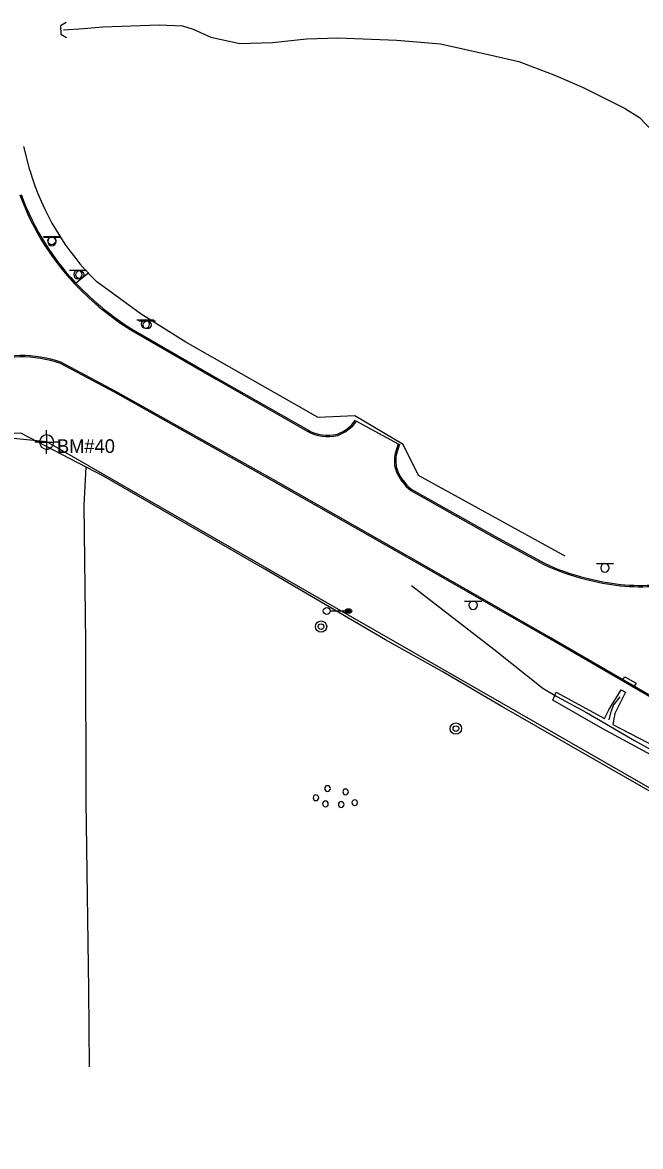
# Model space of a CAD drawing. Extents: x 2145380 to 2156929, y 139568 to 149130.
# Drawn here: x 2153084.9 to 2153356, y 142280.5 to 142773.6 of the extents above; entities that cross this region are included whole.
import ezdxf

# ---------------------------------------------------------------- set-up
doc = ezdxf.new("R2010")
doc.units = 0
for name, color, linetype in [('Default', 7, 'Continuous'), ('SURV_Benchmark', 7, 'Continuous'), ('SURV_Text', 7, 'Continuous'), ('TOPO_Asphalt', 7, 'Continuous'), ('TOPO_Concrete', 7, 'Continuous'), ('TOPO_Curb Back', 7, 'Continuous'), ('TOPO_DRAIN_Headwall', 7, 'Continuous'), ('TOPO_DRAIN_Inlet Grate', 7, 'Continuous'), ('TOPO_Fence', 7, 'Continuous'), ('TOPO_Flowline', 7, 'Continuous'), ('TOPO_Light Pole', 7, 'Continuous'), ('TOPO_Misc', 7, 'Continuous'), ('TOPO_San Manhole', 7, 'Continuous'), ('TOPO_Sign', 7, 'Continuous')]:
    doc.layers.add(name, color=color, linetype=linetype)

# ---------------------------------------------------------------- blocks, each defined once
blk = doc.blocks.new('LP')
at = {"layer": 'TOPO_Light Pole'}
blk.add_line((3.8, 0), (20.3, 0), dxfattribs=at)
for points in [[(20.3, 0), (27.9, 0)], [(20.3, 0), (23.5, 0)], [(20.8, 1.3), (27.4, 1.3)], [(20.8, 1.3), (23.5, 1.3)], [(23.7, 1.3), (27.4, 1.3)], [(23.7, 0), (27.9, 0)], [(20.8, -1.3), (27.4, -1.3)], [(20.8, -1.3), (23.5, -1.3)], [(23.7, -1.3), (27.4, -1.3)]]:
    blk.add_lwpolyline(points, dxfattribs=at)
blk.add_circle((0, 0), 3.81, dxfattribs=at)
blk.add_ellipse((24.1, 0), major_axis=(3.81, 0), ratio=0.666667, dxfattribs=at)
blk = doc.blocks.new('POST')
at = {"layer": 'TOPO_Misc'}
for start, end in [(90, 180), (180, 270), (360, 90), (270, 0)]:
    blk.add_arc((0, 0), 3.16, start, end, dxfattribs=at)
blk = doc.blocks.new('EXSIGN')
at = {"layer": 'Default'}
blk.add_line((9.3, 4.4), (-9.3, 4.4), dxfattribs=at)
blk.add_circle((0, 0), 4.42, dxfattribs=at)
blk = doc.blocks.new('EXMHSS')
at = {"layer": 'Default'}
for radius in [6.3, 3.13]:
    blk.add_circle((0, 0), radius, dxfattribs=at)
blk = doc.blocks.new('BM')
at = {"layer": 'SURV_Benchmark'}
for p, q in [((0, 2.49), (0, 4.15)), ((-2.49, 0), (-4.16, 0)), ((4.16, 0), (2.49, 0)), ((0, -4.16), (0, -2.49))]:
    blk.add_line(p, q, dxfattribs=at)
for points in [[(-2.5, 0), (-2.49, 0), (0, 0), (0, -2.49), (0, -2.49)], [(-2.5, 0), (-2.49, 0), (0, 0), (0, -2.49), (0, -2.49)], [(0, 2.49), (0, 2.49), (0, 0), (2.49, 0), (2.49, 0), (2.49, 0)], [(0, 2.49), (0, 2.49), (0, 0), (2.49, 0), (2.49, 0), (2.49, 0), (2.49, 0)]]:
    blk.add_lwpolyline(points, dxfattribs=at)
for start, end in [(90.0638, 180.0068), (0.0638, 90.0068), (0.0638, 90.0068), (180.0638, 270.0068), (180.0638, 270.0068), (269.9472, 359.9927)]:
    blk.add_arc((0, 0), 2.5, start, end, dxfattribs=at)

msp = doc.modelspace()

# ---------------------------------------------------------------- linework, layer by layer
at = {"layer": 'TOPO_Asphalt'}
msp.add_line((2153231.17, 142598.92), (2153249.66, 142588.83), dxfattribs=at)
msp.add_lwpolyline([(2153114.3, 142315.47), (2153113.93, 142349.4), (2153112.82, 142431.99), (2153112.69, 142501.59), (2153111.95, 142561.82), (2153112.75, 142578.61)], dxfattribs=at)
at = {"layer": 'TOPO_Concrete'}
msp.add_lwpolyline([(2153344.78, 142470.51), (2153343.82, 142465.61), (2153381.35, 142446.15), (2153455.72, 142403.25), (2153520.59, 142363.82), (2153538.1, 142352.14), (2153535.35, 142349.05), (2153460.04, 142395.74), (2153408.58, 142426.33), (2153339.42, 142463.77), (2153317.52, 142476.37), (2153318.97, 142479.79), (2153340.14, 142468.29), (2153342.14, 142472.04)], dxfattribs=at)
at = {"layer": 'TOPO_Curb Back'}
for points in [[(2153134.12, 142637.74), (2153169.78, 142617.11), (2153209.73, 142594.34)], [(2153134.43, 142638.26), (2153170.08, 142617.63), (2153210.03, 142594.86)], [(2153636.48, 142320.79), (2153614.62, 142333.68), (2153565.99, 142361.29), (2153527.86, 142383.17), (2153475.31, 142412.77), (2153419.56, 142444.36), (2153362.17, 142476.6), (2153315.46, 142503.66), (2153257.95, 142536.53), (2153194.54, 142572.62), (2153125.22, 142611.39), (2153101.52, 142624.02)], [(2153637.64, 142320.8), (2153614.93, 142334.2), (2153566.29, 142361.81), (2153528.16, 142383.69), (2153475.6, 142413.29), (2153419.85, 142444.88), (2153362.47, 142477.12), (2153315.75, 142504.18), (2153258.25, 142537.05), (2153194.84, 142573.14), (2153125.51, 142611.92), (2153101.76, 142624.57)], [(2153249.66, 142588.83), (2153248.41, 142584.61)], [(2153250.24, 142588.66), (2153248.99, 142584.45)], [(2153255.28, 142568.25), (2153291.75, 142547.75), (2153313.62, 142535.85)], [(2153255.62, 142568.75), (2153292.04, 142548.27), (2153313.89, 142536.39)]]:
    msp.add_lwpolyline(points, dxfattribs=at)
for centre, radius, start, end in [((2153190.11, 142736.61), 113.16, 199.9483, 224.8534), ((2153190.11, 142736.61), 112.56, 199.9491, 224.8541), ((2153197.11, 142742.78), 122.48, 224.5862, 239.0485), ((2153197.11, 142742.78), 121.88, 224.5855, 239.0463), ((2153084.55, 142575.66), 51.85, 70.6093, 111.1902), ((2153084.55, 142575.66), 51.25, 70.6599, 111.198), ((2153217.07, 142609.04), 17.05, 290.4412, 324.3752), ((2153217.07, 142609.04), 17.65, 290.322, 324.3752), ((2153218.84, 142610.6), 18.63, 240.7432, 283.5483), ((2153218.84, 142610.6), 18.03, 240.7501, 283.4354), ((2153262.72, 142581.32), 14.69, 167.0733, 193.917), ((2153262.72, 142581.32), 14.09, 167.1505, 193.7954), ((2153268.62, 142584.98), 21.4, 199.6421, 231.4436), ((2153268.62, 142584.98), 20.8, 199.725, 231.3113), ((2153352.13, 142616.21), 89.11, 244.3961, 256.7476), ((2153352.13, 142616.21), 88.51, 244.406, 256.7559), ((2153356.25, 142616.81), 90.72, 254.2991, 274.2477), ((2153356.25, 142616.81), 90.12, 254.291, 274.2364)]:
    msp.add_arc(centre, radius, start, end, dxfattribs=at)
at = {"layer": 'TOPO_DRAIN_Headwall'}
for points in [[(2153104.08, 142773.62), (2153101.51, 142772.18), (2153101.73, 142768.49), (2153104.18, 142767.04)], [(2153342.14, 142472.06), (2153347.46, 142480.92), (2153349.38, 142479.78), (2153344.78, 142470.51)]]:
    msp.add_lwpolyline(points, dxfattribs=at)
at = {"layer": 'TOPO_DRAIN_Inlet Grate'}
msp.add_lwpolyline([(2153348.22, 142485.38), (2153349.12, 142486.62), (2153354.05, 142483.85), (2153353.24, 142482.47)], dxfattribs=at)
at = {"layer": 'TOPO_Fence'}
for points in [[(2153088.07, 142708.9), (2153085.46, 142719.23)], [(2153323.02, 142539.44), (2153258.61, 142574.85), (2153251.86, 142588.44), (2153230.74, 142601.02), (2153214.53, 142600.27), (2153156.59, 142633.43), (2153136.9, 142645.68), (2153117.45, 142659.83)], [(2153561.48, 142320.06), (2153519.78, 142344.38), (2153463.11, 142377.43), (2153415.34, 142404.8), (2153371.54, 142429.82), (2153295.12, 142473.55), (2153269.03, 142488.93), (2153244.18, 142502.8), (2153191.17, 142533.81), (2153120.37, 142574.65), (2153084.19, 142593.46), (2153042.36, 142593.07), (2153042.95, 142530.87), (2153021.82, 142532.07)], [(2153577.01, 142280.54), (2153577.25, 142313.4), (2153465.48, 142377.26), (2153379.92, 142426.4), (2153294.07, 142475.67), (2153212.86, 142522.3), (2153095.52, 142589.66), (2153041.57, 142595.08), (2153041.42, 142533.87)]]:
    msp.add_lwpolyline(points, dxfattribs=at)
msp.add_arc((2153196.59, 142740.55), 113.04, 196.2614, 225.5683, dxfattribs=at)
at = {"layer": 'TOPO_Flowline'}
for points in [[(2153102.84, 142770.4), (2153111.73, 142770.94), (2153120.12, 142771.64), (2153144.81, 142772.52), (2153155.1, 142772.08), (2153159.8, 142770.7), (2153167.45, 142767.16), (2153180.18, 142764.38), (2153194.58, 142764.84), (2153209.45, 142766.44), (2153223.15, 142766.89), (2153249.14, 142765.85), (2153268.23, 142764.23), (2153290.44, 142759.31), (2153302.56, 142756.49), (2153317.97, 142750.72), (2153330.53, 142745.28), (2153349.04, 142736.1), (2153355.56, 142731.92), (2153364.32, 142722.69)], [(2153255.58, 142526.66), (2153272.41, 142513.59), (2153291.65, 142498.71), (2153313.12, 142481.63), (2153319.25, 142477.91), (2153332.34, 142470.89), (2153353.35, 142458.71), (2153409.26, 142427.63), (2153471.96, 142390.7), (2153517.27, 142362.31), (2153539.71, 142348.53), (2153542.33, 142346.74)], [(2153346.95, 142477.74), (2153344.17, 142474.26), (2153342.77, 142470.84), (2153342.15, 142467.68)]]:
    msp.add_lwpolyline(points, dxfattribs=at)
at = {"layer": 'TOPO_Sign'}
for points in [[(2153094.06, 142679.38), (2153101.56, 142679.38)], [(2153095.95, 142677.51), (2153095.95, 142677.51)], [(2153097.81, 142679.38), (2153097.81, 142679.38)], [(2153099.68, 142677.51), (2153099.68, 142677.51)], [(2153097.81, 142675.64), (2153097.81, 142675.64)], [(2153105.47, 142664.93), (2153112.96, 142664.94)], [(2153107.35, 142663.06), (2153107.35, 142663.06)], [(2153109.22, 142664.93), (2153109.22, 142664.93)], [(2153111.09, 142663.06), (2153111.09, 142663.06)], [(2153109.22, 142661.19), (2153109.22, 142661.19)], [(2153135.04, 142643.21), (2153142.53, 142643.22)], [(2153138.79, 142643.21), (2153138.79, 142643.21)], [(2153136.92, 142641.34), (2153136.92, 142641.34)], [(2153138.79, 142639.47), (2153138.79, 142639.47)], [(2153140.66, 142641.34), (2153140.66, 142641.34)], [(2153336.65, 142536.29), (2153344.15, 142536.3)], [(2153338.54, 142534.43), (2153338.54, 142534.43)], [(2153340.4, 142536.29), (2153340.4, 142536.29)], [(2153342.27, 142534.43), (2153342.27, 142534.43)], [(2153340.4, 142532.56), (2153340.4, 142532.56)], [(2153278.84, 142519.84), (2153286.33, 142519.84)], [(2153282.59, 142519.84), (2153282.59, 142519.84)], [(2153280.72, 142517.97), (2153280.72, 142517.97)], [(2153282.59, 142516.1), (2153282.59, 142516.1)], [(2153284.45, 142517.97), (2153284.45, 142517.97)]]:
    msp.add_lwpolyline(points, dxfattribs=at)
for centre, start, end in [((2153097.81, 142677.51), 90, 180), ((2153097.81, 142677.51), 180, 270), ((2153097.81, 142677.51), 360, 90), ((2153097.81, 142677.51), 270, 0), ((2153109.22, 142663.06), 90, 180), ((2153109.22, 142663.06), 180, 270), ((2153109.22, 142663.06), 360, 90), ((2153109.22, 142663.06), 270, 0), ((2153138.79, 142641.34), 90, 180), ((2153138.79, 142641.34), 360, 90), ((2153138.79, 142641.34), 180, 270), ((2153138.79, 142641.34), 270, 0), ((2153340.4, 142534.43), 90, 180), ((2153340.4, 142534.43), 180, 270), ((2153340.4, 142534.43), 360, 90), ((2153340.4, 142534.43), 270, 0), ((2153282.59, 142517.97), 90, 180), ((2153282.59, 142517.97), 360, 90), ((2153282.59, 142517.97), 180, 270), ((2153282.59, 142517.97), 270, 0)]:
    msp.add_arc(centre, 1.87, start, end, dxfattribs=at)

# ---------------------------------------------------------------- block references
at = {"layer": 'SURV_Benchmark', "xscale": 1.25, "yscale": 1.25}
msp.add_blockref('BM', (2153095.48, 142589.57), dxfattribs=at)
at = {"layer": 'TOPO_Light Pole', "xscale": 0.39370000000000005, "yscale": 0.3937000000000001}
msp.add_blockref('LP', (2153218.36, 142515.46), dxfattribs=at)
at = {"layer": 'TOPO_Misc', "xscale": 0.39370000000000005, "yscale": 0.3937000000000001}
for p in [(2153213.64, 142433.54), (2153218.69, 142437.57), (2153226.64, 142436.12), (2153217.78, 142430.82), (2153224.72, 142430.57), (2153230.61, 142431.37)]:
    msp.add_blockref('POST', p, dxfattribs=at)
at = {"layer": 'TOPO_San Manhole', "xscale": 0.39370000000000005, "yscale": 0.3937000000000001}
for p in [(2153215.87, 142508.59), (2153275, 142463.87)]:
    msp.add_blockref('EXMHSS', p, dxfattribs=at)
at = {"layer": 'TOPO_Sign', "xscale": 0.39370000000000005, "yscale": 0.3937000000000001}
for p in [(2153097.7, 142677.89), (2153139.56, 142640.93)]:
    msp.add_blockref('EXSIGN', p, dxfattribs=at)
at = {"layer": 'TOPO_Sign', "xscale": 0.39370000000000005, "yscale": 0.3937, "rotation": -141.3216302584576}
msp.add_blockref('EXSIGN', (2153109.99, 142663.01), dxfattribs=at)

# ---------------------------------------------------------------- texts
at = {"layer": 'SURV_Text'}
msp.add_text('BM#40', height=6, dxfattribs=at).set_placement((2153100.01, 142584.78))

doc.saveas('drawing.dxf')
